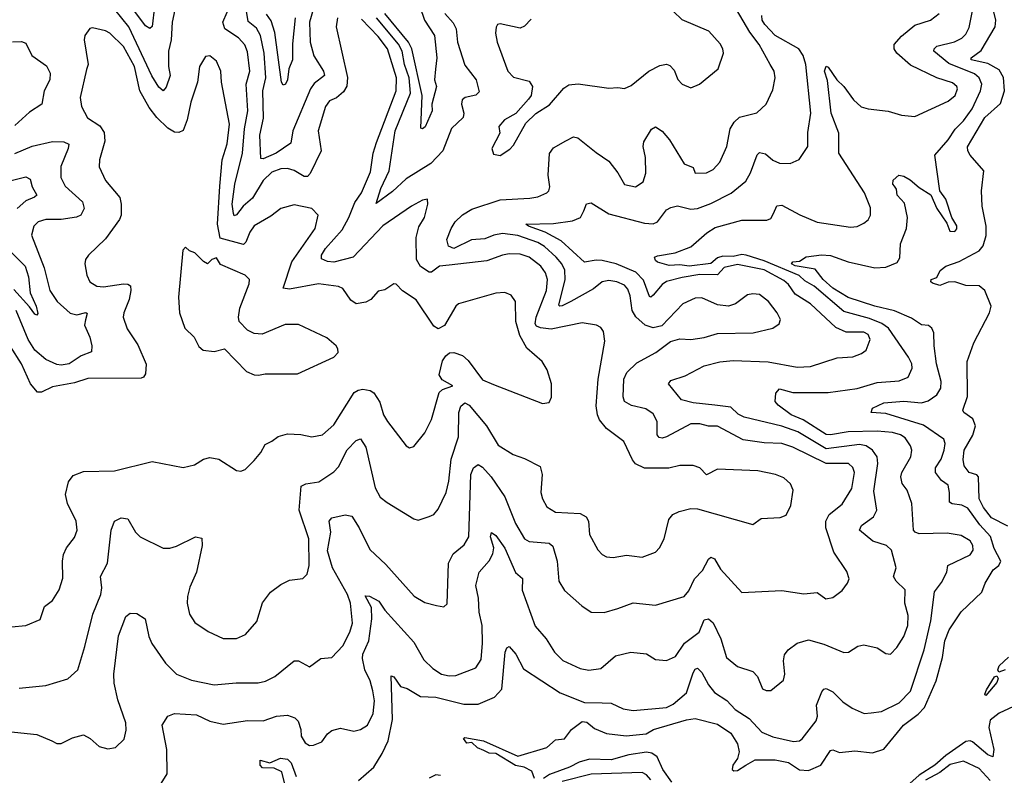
# Model space of a CAD drawing. Extents: x 1443846 to 1577407, y 839182 to 927291.
# Tile 463 of 535: x 1545127 to 1549569, y 909669 to 913076. Entities that reach past the tile are written whole.
import ezdxf

# ---------------------------------------------------------------- set-up
doc = ezdxf.new("R2010")
doc.units = 0

msp = doc.modelspace()

# ---------------------------------------------------------------- linework, layer by layer
at = {"layer": '0CON20XD'}
for points in [[(1545840, 913185), (1545814.7, 913065), (1545811, 912985), (1545799.2, 912935), (1545798.8, 912865), (1545805.9, 912825), (1545788, 912772), (1545775, 912755.8), (1545755, 912772.1), (1545723.7, 912823.7), (1545619.2, 913045), (1545492.5, 913202.5)], [(1545734.8, 913135.2), (1545724.6, 913045.4), (1545715, 913036.9), (1545695, 913048.9), (1545594.3, 913185)], [(1546913.3, 913195), (1546953.4, 913075), (1546998.4, 913005), (1547008.8, 912905), (1547002.9, 912852.9), (1546998.4, 912805), (1547008, 912775), (1546987.1, 912695), (1546987.4, 912665), (1546956.1, 912593.9), (1546945, 912584.2), (1546937, 912587), (1546942.9, 912735), (1546896.7, 912945), (1546881.4, 912975), (1546774.8, 913104.8)], [(1545272, 909825), (1545295, 909811.9), (1545315, 909813.1), (1545365, 909838.1), (1545415, 909851.1), (1545445, 909835.6), (1545485, 909798.6), (1545525, 909788.1), (1545558.8, 909795), (1545598.7, 909831.3), (1545607.9, 909872.1), (1545605.6, 909905), (1545569.3, 910009.3), (1545552.9, 910085), (1545551.6, 910125), (1545572.4, 910297.6), (1545605.3, 910384.7), (1545625, 910400.9), (1545655, 910399.4), (1545693.8, 910375), (1545709.7, 910295), (1545722.8, 910262.8), (1545784.2, 910175), (1545835, 910124.5), (1545902.7, 910097.3), (1546005, 910077.3), (1546104, 910086), (1546203.3, 910086.7), (1546236.4, 910093.6), (1546278, 910115), (1546365, 910185.7), (1546385, 910185.6), (1546435, 910158.6), (1546485, 910195.7), (1546535, 910200.8), (1546585, 910252.5), (1546617.2, 910315), (1546628.1, 910355), (1546620.2, 910445), (1546605.5, 910485), (1546537.8, 910605), (1546515, 910681.2), (1546530.3, 910765), (1546523.1, 910815), (1546535, 910830), (1546595, 910842.9), (1546625, 910838), (1546659.2, 910785), (1546706.6, 910686.6), (1546779.3, 910619.3), (1546907.2, 910477.2), (1546955, 910448.1), (1547007.5, 910435), (1547041.2, 910428.8), (1547055, 910442.5), (1547061.8, 910625), (1547082.8, 910667.2), (1547132.4, 910707.6), (1547153.8, 910745), (1547161.8, 911025), (1547175, 911055.8), (1547195, 911070), (1547215, 911057.8), (1547254.6, 911015), (1547315.5, 910925), (1547363.4, 910805), (1547404.5, 910735), (1547425, 910723.1), (1547515, 910715.4), (1547532.7, 910702.7), (1547551.5, 910635), (1547559.4, 910545), (1547585, 910502.5), (1547662.6, 910432.6), (1547705, 910404.2), (1547763.2, 910403.2), (1547825, 910421.2), (1547895, 910447.3), (1547995, 910436.5), (1548124, 910476), (1548145, 910500.6), (1548172, 910555), (1548207.7, 910592.3), (1548235, 910644.3), (1548245, 910652.2), (1548261.1, 910645), (1548288.9, 910598.9), (1548385, 910493.8), (1548565, 910502.5), (1548665, 910487.1), (1548725, 910492.9), (1548764.4, 910464.4), (1548795, 910471.4), (1548837, 910503), (1548862, 910535), (1548869.2, 910555), (1548857.8, 910587.8), (1548800.4, 910675), (1548764, 910785), (1548763.2, 910815), (1548779.5, 910845), (1548837.6, 910892.4), (1548881.7, 910961.7), (1548892.4, 911035), (1548885, 911056.9), (1548865.7, 911075), (1548765, 911075.8), (1548615, 911148.4), (1548565, 911165.8), (1548485, 911168.4), (1548391.1, 911181.1), (1548275, 911243.3), (1548235, 911242.7), (1548195, 911254), (1548155, 911254), (1548045, 911195.3), (1548025, 911188.8), (1548011.9, 911191.9), (1548003.6, 911205), (1548003.1, 911265), (1547985, 911299.4), (1547951.9, 911321.9), (1547886.7, 911336.7), (1547855.4, 911355.4), (1547850, 911375), (1547852.4, 911455), (1547866.1, 911485), (1547911.3, 911528.7), (1547997.5, 911575), (1548063.3, 911625), (1548105, 911637.8), (1548155.5, 911634.5), (1548215, 911643.5), (1548275, 911661.5), (1548435.4, 911664.6), (1548524.5, 911685.5), (1548553.8, 911705), (1548560, 911725), (1548544.3, 911755), (1548504.4, 911805), (1548465, 911837.8), (1548435, 911840.6), (1548410, 911835), (1548356.2, 911795), (1548325, 911784.5), (1548275, 911790), (1548205, 911821.9), (1548175, 911821.1), (1548119.2, 911795), (1548024.6, 911695.4), (1547985, 911686.7), (1547948.6, 911698.6), (1547906.1, 911736.1), (1547889.6, 911765), (1547881, 911831), (1547871, 911861), (1547855, 911878.8), (1547820.8, 911895), (1547785, 911899.7), (1547755, 911894.6), (1547715, 911862.8), (1547614, 911806), (1547575, 911785.4), (1547564.1, 911784.1), (1547559.7, 911789.7), (1547588.4, 911905), (1547586.7, 911946.7), (1547572.9, 911975), (1547547.1, 912005), (1547495, 912053.1), (1547465, 912072.1), (1547375, 912103.2), (1547305, 912111.7), (1547265.5, 912104.5), (1547225, 912088.1), (1547165, 912083.2), (1547085, 912044.5), (1547061.8, 912055), (1547054.5, 912085), (1547072.9, 912135), (1547091.5, 912165), (1547125, 912196), (1547167.5, 912222.5), (1547295, 912264.7), (1547428.8, 912271.2), (1547465, 912278.2), (1547505, 912295.6), (1547514.4, 912305), (1547518, 912322), (1547511.8, 912375), (1547517.1, 912472.9), (1547535, 912499.1), (1547590.4, 912529.6), (1547625, 912548.6), (1547645, 912543.8), (1547727.1, 912477.1), (1547785, 912438.8), (1547825.4, 912385.4), (1547855, 912332.5), (1547905, 912323.1), (1547940, 912345), (1547952.2, 912385), (1547950.4, 912455), (1547939.1, 912505), (1547942.5, 912525), (1547977.8, 912582.2), (1547995, 912592.9), (1548025, 912573.3), (1548058.9, 912535), (1548125, 912425.7), (1548165, 912410), (1548175, 912384), (1548225, 912385.6), (1548255, 912400.6), (1548285.4, 912434.6), (1548316.7, 912505), (1548331.8, 912585), (1548350, 912615), (1548375, 912636.9), (1548453, 912657), (1548494.6, 912695.4), (1548525, 912760), (1548535.5, 912814.5), (1548530.6, 912845), (1548513.3, 912875), (1548463.1, 912965), (1548420.7, 913020.7), (1548345, 913148.5)], [(1546560.8, 913085), (1546555.4, 913045), (1546606.3, 912816.3), (1546602.8, 912777.2), (1546588.3, 912751.7), (1546556.1, 912723.9), (1546525, 912710), (1546506.2, 912685), (1546473.1, 912575), (1546486.6, 912485), (1546437.3, 912382.7), (1546425, 912369.6), (1546410.9, 912369.1), (1546365, 912396.5), (1546335.2, 912405.2), (1546305, 912403.5), (1546265, 912389.3), (1546225, 912351.1), (1546177.8, 912272.2), (1546135.8, 912235), (1546105, 912196.5), (1546095, 912192.5), (1546091.7, 912201.8), (1546086.2, 912245), (1546097.6, 912335), (1546132.3, 912475), (1546140.8, 912585), (1546155.6, 912665), (1546149.5, 912785), (1546165.2, 912845), (1546155, 912931.2), (1546142.6, 912962.6), (1546113.8, 912995), (1546052.7, 913035), (1546043.4, 913065), (1546083.3, 913155)], [(1546453.3, 913126.7), (1546435.2, 913065), (1546437.4, 912975), (1546453.8, 912913.8), (1546497.5, 912845), (1546502, 912825), (1546455, 912788.4), (1546438.8, 912765), (1546359.7, 912575), (1546350.4, 912519.6), (1546283.5, 912475), (1546225, 912448.5), (1546215, 912450), (1546210.5, 912555), (1546227.7, 912632.3), (1546224.1, 912755), (1546237.1, 912815), (1546229.8, 912925), (1546213.7, 913005), (1546195, 913037.6), (1546157.8, 913067.8), (1546149.6, 913115)], [(1547450, 909655), (1547437.5, 909687.5), (1547402.5, 909705), (1547363.4, 909713.4), (1547275, 909766.9), (1547245, 909769.4), (1547220.4, 909780.4), (1547192.4, 909792.4), (1547166.2, 909816.2), (1547145, 909814.3), (1547128.8, 909835), (1547135, 909840), (1547220, 909825), (1547375, 909755.7), (1547505, 909794.6), (1547545, 909828.6), (1547585, 909833.8), (1547616, 909875), (1547665, 909911.8), (1547685, 909908.2), (1547719.8, 909879.8), (1547775, 909857.3), (1547863, 909847), (1547954, 909856), (1547986, 909875), (1548135, 909918.7), (1548175, 909924.6), (1548275, 909899.6), (1548335, 909858.5), (1548365, 909810.6), (1548373.2, 909775), (1548364.8, 909745.2), (1548344.3, 909715), (1548340.7, 909695), (1548348.8, 909688.8), (1548365, 909691.2), (1548403.2, 909715), (1548445, 909738.9), (1548535, 909739.5), (1548595, 909727), (1548645, 909693.3), (1548685, 909690.5), (1548741.1, 909715), (1548785, 909780.6), (1548795, 909784.4), (1548825, 909771.6), (1548895, 909779.7), (1548975, 909770.3), (1549025, 909786.9), (1549113.6, 909895), (1549180, 909945), (1549208.9, 909975), (1549261.1, 910095), (1549289.5, 910200.5), (1549300, 910275), (1549320, 910325), (1549375, 910405.5), (1549468.2, 910495), (1549483.2, 910535), (1549519.1, 910595), (1549543.5, 910615), (1549552.9, 910635), (1549522.4, 910692.4), (1549506.2, 910746.2), (1549458.1, 910798.1), (1549405, 910873.1), (1549377, 910887), (1549333.3, 910893.3), (1549320.9, 910900.9), (1549321.6, 910945), (1549315, 910978), (1549285, 910998.1), (1549259.1, 911035), (1549259.1, 911055), (1549284.7, 911095), (1549298.2, 911135), (1549302.5, 911165), (1549295.6, 911185), (1549205, 911248.3), (1549035, 911300.3), (1548968.8, 911305), (1548974.2, 911325), (1549025, 911348.8), (1549115, 911355.6), (1549195, 911348.7), (1549225, 911357.6), (1549264.6, 911385), (1549281.8, 911415), (1549283.8, 911445), (1549263.2, 911525), (1549253.1, 911605), (1549250.6, 911665), (1549242, 911685), (1549227.1, 911697.1), (1549195, 911700.9), (1549150.7, 911730.7), (1549074.2, 911764.2), (1548984.7, 911785.3), (1548865, 911823.2), (1548795, 911865.2), (1548751.6, 911905), (1548715, 911950.8), (1548625, 911966.9), (1548609.4, 911975), (1548615, 911984), (1548645, 911988.2), (1548675, 912007.5), (1548743.8, 912016.2), (1548785, 912012.5), (1548864.4, 911984.4), (1548985, 911957.4), (1549035, 911960), (1549085, 911981.1), (1549097.6, 912002.4), (1549100.3, 912065), (1549127.2, 912135), (1549131.9, 912185), (1549118.5, 912248.5), (1549085.5, 912285), (1549082.2, 912312.2), (1549074, 912325), (1549065.8, 912335), (1549067, 912353), (1549092.5, 912375), (1549115, 912371.4), (1549144, 912355), (1549185, 912319.4), (1549237.1, 912287.1), (1549264.5, 912225), (1549309.3, 912159.3), (1549323.1, 912123.1), (1549345, 912121.4), (1549355, 912133.3), (1549355, 912146.7), (1549332, 912185), (1549305, 912266.7), (1549277.5, 912305), (1549255.4, 912465), (1549315, 912534.6), (1549347.4, 912582.6), (1549385, 912620.3), (1549423.3, 912675), (1549462.2, 912755), (1549467.6, 912785), (1549455, 912814.6), (1549435, 912832), (1549318.9, 912878.9), (1549251.3, 912935), (1549252, 912945), (1549265, 912956.6), (1549343.7, 912976.3), (1549376.6, 912993.4), (1549395, 913010.6), (1549410.9, 913040.9), (1549428.1, 913131.9)], [(1549585, 910792), (1549510.7, 910830.7), (1549475, 910876), (1549455.5, 910915), (1549451.9, 911015), (1549444.4, 911024.4), (1549410, 911035), (1549387.8, 911065), (1549383.1, 911093.1), (1549387.1, 911135), (1549426.7, 911203.3), (1549438.4, 911245), (1549426.9, 911276.9), (1549385.7, 911305), (1549382, 911315), (1549403.3, 911376.8), (1549401.1, 911535), (1549431.3, 911618.7), (1549502.7, 911755), (1549509.1, 911785), (1549480.8, 911855), (1549455.7, 911875.7), (1549395, 911877.7), (1549345, 911893.8), (1549315, 911892.3), (1549278.3, 911878.3), (1549245, 911888.9), (1549237.1, 911895), (1549238.8, 911905), (1549265, 911914.4), (1549280, 911945), (1549304.5, 911965.5), (1549364.7, 911985.3), (1549456, 912034), (1549472.8, 912057.2), (1549486.5, 912103.5), (1549486.5, 912145), (1549469.3, 912235), (1549466.4, 912305), (1549476.5, 912395), (1549415.3, 912465.3), (1549404.6, 912485), (1549403.1, 912503.1), (1549481, 912635), (1549551, 912699), (1549569.7, 912755), (1549565.4, 912815.4), (1549545, 912850.7), (1549495, 912879.1), (1549419.2, 912895), (1549420, 912905), (1549465, 912936.8), (1549528.1, 913045), (1549530, 913075), (1549511.3, 913155)], [(1546370.6, 913085), (1546358.2, 912968.2), (1546358.2, 912895), (1546341.8, 912855), (1546335.3, 912805), (1546326.4, 912785), (1546315, 912780.6), (1546308.8, 912795), (1546278.5, 913018.5), (1546261.7, 913071.7), (1546241.2, 913101.2)], [(1546655, 909645.8), (1546725, 909705.5), (1546762, 909768), (1546789.3, 909825), (1546808.9, 909921.1), (1546802.6, 910117.4), (1546815, 910112.5), (1546845, 910070), (1546875, 910060), (1546934.8, 910024.8), (1547005, 910021.5), (1547130.1, 909990.1), (1547195, 909989.2), (1547269.3, 910020.7), (1547302.2, 910057.8), (1547316.5, 910225), (1547325, 910244.5), (1547335, 910249.1), (1547365.2, 910215.2), (1547399.8, 910149.8), (1547565, 910040.4), (1547675, 909996.9), (1547754.1, 909995.9), (1547795, 909994.6), (1547849.1, 909969.1), (1547895, 909961.8), (1548045.4, 909975.4), (1548075, 909990.3), (1548135, 910040.4), (1548165, 910130.6), (1548175, 910147.5), (1548185, 910151.8), (1548205, 910132.9), (1548235, 910077.1), (1548262.1, 910042.1), (1548316.9, 910006.9), (1548354.5, 909965), (1548418.2, 909925), (1548475, 909863.6), (1548525, 909842.1), (1548618.5, 909821.5), (1548645, 909824.2), (1548656.6, 909833.4), (1548720, 909915), (1548725.5, 909935), (1548721.1, 909985), (1548745.8, 910045), (1548755, 910058), (1548765, 910060.8), (1548796, 910045), (1548839.7, 909999.7), (1548882.1, 909972.1), (1548937.3, 909947.3), (1548968.7, 909951.3), (1549015, 909956.5), (1549095, 909995.4), (1549145, 910048.2), (1549206.7, 910235), (1549236.7, 910365), (1549253.4, 910496.6), (1549285, 910538), (1549308.9, 910585), (1549314.4, 910615), (1549415, 910663.8), (1549428.5, 910685), (1549426.4, 910705), (1549415, 910725.6), (1549375, 910751.1), (1549310.6, 910760.6), (1549185, 910758.2), (1549166.5, 910765), (1549158.7, 910775), (1549151.5, 910895), (1549130, 910955), (1549107.5, 910985), (1549102.2, 911015), (1549106.2, 911035), (1549147.1, 911105), (1549151.5, 911135), (1549146.4, 911155), (1549121.1, 911191.1), (1549100, 911205), (1549065, 911214.3), (1548995, 911221.3), (1548865, 911218.1), (1548785, 911203.8), (1548765, 911205.6), (1548661.9, 911271.9), (1548607.5, 911295), (1548548.3, 911338.3), (1548535.9, 911355), (1548538.1, 911391.9), (1548555, 911412.4), (1548615, 911395.2), (1548775, 911395.7), (1548905, 911413.8), (1548995, 911440.3), (1549095, 911447.3), (1549135.9, 911464.1), (1549153.1, 911505), (1549151.5, 911525), (1549137.1, 911555), (1549046.6, 911685), (1549016.7, 911706.7), (1548960.5, 911729.5), (1548845, 911760), (1548710.5, 911875), (1548668.8, 911898.8), (1548642.8, 911922.8), (1548485, 911989), (1548405, 912014.9), (1548385, 912017.7), (1548345, 912008), (1548299.2, 912010.8), (1548275, 912002.2), (1548245, 911977.3), (1548147.5, 911965), (1548105, 911970.9), (1548057.4, 911967.4), (1548005, 911982.3), (1547995, 911990.6), (1547991.5, 912005), (1548005, 912011.8), (1548084.4, 912025.6), (1548155, 912051.8), (1548226.5, 912115), (1548265, 912138.6), (1548385, 912172.5), (1548497.5, 912172.5), (1548515, 912180.6), (1548528, 912202), (1548543.4, 912236.6), (1548565, 912240.5), (1548646.4, 912196.4), (1548725, 912163.6), (1548875, 912141.4), (1548905, 912144.2), (1548935, 912159.2), (1548955, 912174), (1548965.7, 912195), (1548965, 912227.5), (1548938.9, 912295), (1548821.9, 912475), (1548823, 912565), (1548787.6, 912655), (1548771.7, 912801.7), (1548758.4, 912845), (1548765, 912866.9), (1548775, 912861.9), (1548812.7, 912805), (1548845, 912775.6), (1548888.9, 912715), (1548923.8, 912683.8), (1548955, 912674.4), (1549045, 912664.4), (1549105.5, 912645.5), (1549165, 912640.5), (1549315, 912709.6), (1549347.1, 912735), (1549358.4, 912765), (1549355, 912775.5), (1549335, 912792), (1549264.8, 912814.8), (1549145, 912871.5), (1549084.6, 912925), (1549072.5, 912945), (1549071.9, 912965), (1549105, 913002.5), (1549165, 913051.9), (1549236.2, 913075), (1549275, 913104.2)], [(1547044.8, 913104.8), (1547082.6, 913062.6), (1547096.5, 913035), (1547102.8, 912975), (1547135, 912870.8), (1547187.1, 912805), (1547199.2, 912750.8), (1547185, 912736.2), (1547136.2, 912725), (1547123.5, 912715), (1547119.6, 912695), (1547130.9, 912655), (1547128, 912635), (1547075, 912585.6), (1547036.7, 912485), (1546981.8, 912428.2), (1546870.5, 912359.5), (1546808.2, 912301.8), (1546735, 912247.5), (1546756.7, 912315), (1546793.8, 912395), (1546820.3, 912575), (1546889.4, 912745), (1546883.7, 912815), (1546863.6, 912875), (1546852.8, 912935), (1546836, 912966), (1546737.4, 913085)], [(1547295, 912463.3), (1547337.9, 912492.1), (1547355, 912511.2), (1547410.2, 912609.8), (1547455, 912654), (1547517.4, 912692.6), (1547582.4, 912767.6), (1547605, 912782.9), (1547646.7, 912786.7), (1547785, 912767.5), (1547825, 912770.8), (1547855, 912766), (1547885, 912779.2), (1547966, 912845), (1548015, 912870.5), (1548045, 912875.6), (1548059.8, 912869.8), (1548079.1, 912849.1), (1548096.6, 912806.6), (1548115, 912786), (1548155, 912769.2), (1548194.3, 912785.7), (1548278.8, 912855), (1548301.9, 912925), (1548299.4, 912945), (1548287.2, 912967.2), (1548236, 913025), (1548116.4, 913076.4), (1548075, 913114.3)], [(1548045, 910186), (1548085.4, 910204.6), (1548125.5, 910265), (1548192.1, 910315), (1548215, 910370), (1548235, 910374.1), (1548255, 910356.2), (1548290.8, 910285), (1548315, 910200.8), (1548365, 910160), (1548435, 910137.1), (1548455, 910113.8), (1548478.8, 910058.8), (1548495, 910050.8), (1548515, 910050.8), (1548572.4, 910097.6), (1548579.5, 910125), (1548572.7, 910185), (1548577.8, 910212.2), (1548594.3, 910235), (1548635, 910265.5), (1548685, 910279.5), (1548755, 910260.8), (1548845, 910223.1), (1548865.5, 910224.5), (1548908.7, 910251.3), (1548935, 910257.8), (1548995, 910244.5), (1549035, 910218.9), (1549055, 910215.6), (1549084.4, 910245), (1549115, 910294.2), (1549134.1, 910345), (1549135, 910390), (1549119.6, 910445), (1549122, 910505), (1549080.9, 910545), (1549068.7, 910565), (1549081.1, 910605), (1549060.5, 910685), (1549038.1, 910705), (1548975.5, 910725.5), (1548915.6, 910775), (1548924.5, 910795), (1548978.8, 910835), (1548993.1, 910865), (1548980.6, 910950.6), (1548997.9, 911075), (1548994.7, 911105), (1548974.7, 911135), (1548945.5, 911155), (1548915, 911160.6), (1548765, 911141), (1548638, 911218), (1548565, 911244.1), (1548395, 911283.9), (1548368.1, 911298.1), (1548335, 911329.5), (1548262.4, 911337.6), (1548165, 911348.1), (1548112.5, 911362.5), (1548054.5, 911435), (1548065, 911450), (1548129.8, 911470.2), (1548215, 911514.8), (1548285, 911534), (1548345, 911539.6), (1548503.5, 911533.5), (1548635, 911510), (1548695, 911512.9), (1548815, 911551.5), (1548885, 911556.7), (1548925, 911571.1), (1548945, 911586.2), (1548964.5, 911635), (1548955, 911656.5), (1548935, 911666.7), (1548855, 911667.3), (1548809, 911689), (1548695, 911795.8), (1548625, 911838.9), (1548595, 911882.9), (1548575, 911900.4), (1548485, 911949), (1548365, 911972.4), (1548305, 911959.4), (1548274.5, 911925.5), (1548195, 911926.9), (1548115.4, 911914.6), (1548045, 911896), (1548025, 911882.2), (1547985, 911833.8), (1547975, 911825.5), (1547967.7, 911827.7), (1547941.2, 911901.2), (1547907.3, 911937.3), (1547817.5, 911975), (1547755, 911991.2), (1547727.4, 911992.6), (1547675, 911982.9), (1547569.2, 912079.2), (1547497.8, 912117.8), (1547422, 912145), (1547410, 912155), (1547535, 912156.7), (1547620.9, 912169.1), (1547657.5, 912185), (1547671.5, 912215), (1547683.7, 912246.3), (1547705, 912251.1), (1547785, 912201.2), (1547945, 912158.2), (1547985, 912156.4), (1548005, 912165.6), (1548045, 912218.9), (1548065, 912230), (1548095, 912237.3), (1548155, 912222.1), (1548185, 912225.4), (1548245, 912247.5), (1548336.5, 912293.5), (1548402.4, 912347.6), (1548424, 912386), (1548453.5, 912466.5), (1548465, 912477.7), (1548491.4, 912471.4), (1548525, 912443.3), (1548555, 912430), (1548602.4, 912427.6), (1548643.6, 912446.4), (1548683.3, 912505), (1548683, 912567), (1548696.8, 912655), (1548673.6, 912875), (1548661, 912915), (1548641.6, 912945), (1548535, 913004.8), (1548488.8, 913055), (1548477.3, 913075), (1548475.4, 913095)], [(1545090.8, 910339.2), (1545155, 910344.3), (1545219.1, 910370.9), (1545239.5, 910430.5), (1545275, 910457.5), (1545305.5, 910505), (1545322, 910558), (1545319.6, 910635), (1545325.4, 910664.6), (1545338.6, 910695), (1545375, 910741.2), (1545386.9, 910775), (1545381.9, 910815), (1545342.7, 910895), (1545334.5, 910935), (1545347.7, 910992.3), (1545368.6, 911021.4), (1545415, 911039.1), (1545555, 911042.7), (1545725, 911084.4), (1545865, 911057.1), (1545915, 911068.6), (1545956.7, 911095), (1545985, 911101.4), (1546025, 911094), (1546105, 911043.3), (1546125, 911040), (1546145, 911047.5), (1546185, 911088.8), (1546215, 911124), (1546235, 911160.8), (1546264.5, 911175.5), (1546292.5, 911197.5), (1546335, 911208.2), (1546395.6, 911205.6), (1546445, 911195.6), (1546493.8, 911205), (1546545, 911249.4), (1546636.4, 911395), (1546653.6, 911406.4), (1546675, 911409.8), (1546708.6, 911405), (1546725, 911394.5), (1546751.4, 911351.4), (1546768.9, 911295), (1546785.7, 911265), (1546871.2, 911155), (1546885, 911146.2), (1546905, 911152), (1546955, 911213.8), (1546985, 911273.8), (1547020, 911395), (1547035, 911408.2), (1547081.2, 911425), (1547032.3, 911452.3), (1547018.8, 911475), (1547035, 911537.5), (1547048.8, 911561.2), (1547066.4, 911573.6), (1547085, 911575.5), (1547125, 911561.8), (1547149.9, 911539.9), (1547215, 911452.9), (1547265, 911431.5), (1547485, 911345.7), (1547515, 911350), (1547526.1, 911373.9), (1547526, 911435), (1547507, 911497), (1547483.8, 911535), (1547414.4, 911595), (1547383, 911653), (1547364.7, 911715), (1547363.5, 911805), (1547344.6, 911834.6), (1547315, 911845.5), (1547275, 911843.5), (1547106.2, 911795), (1547094.6, 911785), (1547042.8, 911697.2), (1547015, 911682.9), (1546994.7, 911694.7), (1546915, 911813.1), (1546854, 911854), (1546825, 911884.2), (1546815, 911885.6), (1546775, 911857.5), (1546745, 911852.9), (1546711.5, 911815), (1546688, 911802), (1546645, 911795.4), (1546621.2, 911811.2), (1546585, 911864.4), (1546565, 911872.9), (1546475, 911884.8), (1546345, 911861.3), (1546316.2, 911866.2), (1546355.3, 911985), (1546460, 912135), (1546474.2, 912195), (1546444.5, 912224.5), (1546365, 912241.5), (1546305, 912225.6), (1546259.5, 912190.5), (1546185, 912146.7), (1546165, 912118.1), (1546147.2, 912072.8), (1546136.8, 912063.2), (1546031.2, 912091.2), (1546020, 912155), (1546029.4, 912325), (1546040.5, 912445), (1546063, 912517), (1546073.7, 912605), (1546037.9, 912795), (1546034.4, 912845), (1546015, 912890), (1545985, 912914.2), (1545965, 912911.2), (1545938.1, 912865), (1545928.9, 912795), (1545898.5, 912705), (1545883.1, 912625), (1545865, 912577.5), (1545845, 912567.1), (1545825, 912568.9), (1545795, 912588), (1545745.5, 912635.5), (1545711, 912681), (1545668.9, 912755), (1545645.2, 912865), (1545595, 912955.4), (1545534.2, 913015), (1545515, 913025.6), (1545455, 913040), (1545442.9, 913037.1), (1545421.2, 913005), (1545418, 912985), (1545435.6, 912875), (1545428.7, 912851.3), (1545400.5, 912725), (1545405.5, 912685.5), (1545433.3, 912633.3), (1545488, 912598), (1545508.1, 912568.1), (1545511.9, 912528.1), (1545487.5, 912445), (1545485, 912412.5), (1545515, 912350.8), (1545578.5, 912275), (1545585.6, 912245), (1545584.4, 912195), (1545576.9, 912175), (1545515, 912088.6), (1545438, 912015), (1545424.2, 911995), (1545420.8, 911975), (1545430, 911925), (1545443.6, 911893.6), (1545475, 911874.4), (1545505, 911872.1), (1545595.6, 911885.6), (1545615, 911884.2), (1545626.7, 911876.7), (1545628.5, 911855), (1545620.4, 911815), (1545596.7, 911755), (1545594.4, 911735), (1545612.6, 911682.6), (1545660.6, 911610.6), (1545697.2, 911522.8), (1545695, 911480), (1545685.4, 911464.6), (1545675, 911460), (1545435, 911458.4), (1545375, 911439.5), (1545275, 911420.6), (1545225, 911396.2), (1545206.8, 911396.8), (1545176.2, 911435), (1545135.3, 911525), (1545085, 911603.3)], [(1546145.4, 910304.6), (1546197, 910363), (1546222.8, 910447.2), (1546258, 910495), (1546305, 910530), (1546345, 910548.8), (1546405, 910556.2), (1546424.3, 910575.7), (1546432.7, 910615), (1546431.9, 910735), (1546387.3, 910865), (1546396.8, 910973.2), (1546417.3, 910982.7), (1546477.3, 910992.7), (1546545, 911037.7), (1546565, 911060.5), (1546605, 911136.5), (1546645, 911179.4), (1546665, 911185.8), (1546688.8, 911148.8), (1546731.5, 910965), (1546754, 910924), (1546785, 910898.9), (1546905, 910825.8), (1546925, 910820), (1546975, 910835.7), (1546995, 910845.8), (1547015, 910869.2), (1547050.9, 910945), (1547063.1, 910995), (1547073.2, 911095), (1547107.1, 911195), (1547107.8, 911305), (1547116.7, 911333.3), (1547135, 911348.2), (1547155, 911337.5), (1547233.6, 911245), (1547285, 911158.2), (1547354, 911115), (1547405, 911097.8), (1547475, 911061.2), (1547483.5, 911025), (1547478.5, 910945), (1547485.6, 910915), (1547505, 910880), (1547545, 910855.6), (1547655, 910849.1), (1547682.5, 910835), (1547693.5, 910815), (1547697.7, 910755), (1547735.5, 910685.5), (1547755, 910664.2), (1547775, 910654.2), (1547805, 910651.4), (1547865, 910661.4), (1547888.3, 910658.3), (1547935, 910652.5), (1547996, 910675), (1548014, 910695), (1548033.8, 910735), (1548055, 910822.5), (1548073.3, 910845), (1548101.4, 910858.6), (1548155, 910871.9), (1548185, 910871.2), (1548435, 910800), (1548472.7, 910827.3), (1548558.2, 910831.8), (1548585, 910842), (1548605.6, 910885), (1548617.1, 910955), (1548605, 910984), (1548575, 911010.6), (1548536.1, 911026.1), (1548457.3, 911042.7), (1548275, 911049.4), (1548225, 911023.6), (1548195.4, 911055.4), (1548165, 911065.6), (1548105, 911065.6), (1548056.2, 911053.8), (1547945, 911053.4), (1547905, 911073.4), (1547891.2, 911091.2), (1547853.1, 911175), (1547775, 911233.1), (1547742.3, 911272.3), (1547734.3, 911294.3), (1547727.1, 911335), (1547736.7, 911455), (1547767.3, 911627.3), (1547760.5, 911670.5), (1547748.3, 911688.3), (1547729.1, 911699.1), (1547665, 911709.5), (1547525, 911681), (1547476.8, 911686.8), (1547459.1, 911695), (1547453.2, 911705), (1547456.6, 911735), (1547503, 911855), (1547507.6, 911905), (1547498.4, 911935), (1547478.8, 911965), (1547425, 912006.2), (1547385, 912019.5), (1547335, 912020.6), (1547305, 912015.3), (1547235, 911988.9), (1547065, 911969.7), (1547021.2, 911965), (1546985, 911937.5), (1546975, 911938.1), (1546935, 911963.3), (1546917.2, 911995), (1546915.8, 912094.2), (1546927, 912143), (1546953.6, 912185), (1546968.8, 912245), (1546967.5, 912267.5), (1546945, 912262), (1546894.7, 912235.3), (1546765, 912147.5), (1546632, 912005), (1546545, 911982.9), (1546515, 911985.6), (1546488.6, 911998.6), (1546489.4, 912015), (1546506.9, 912045), (1546581.4, 912128.6), (1546612.5, 912185), (1546638.3, 912251.7), (1546668.4, 912295), (1546709.7, 912390.3), (1546722.1, 912475), (1546736.6, 912523.4), (1546825.9, 912755), (1546826.6, 912815), (1546785.9, 912945), (1546745, 913000.9), (1546669.4, 913079.4)], [(1547435, 913078.8), (1547405, 913046.9), (1547385, 913038.9), (1547295, 913057.5), (1547283.3, 913055), (1547277.3, 913042.7), (1547274.2, 913015.8), (1547281.4, 912975), (1547328.6, 912845), (1547355, 912816.9), (1547425, 912798.6), (1547440.6, 912775), (1547434.4, 912735), (1547422.5, 912717.5), (1547365, 912653.8), (1547314.2, 912625), (1547288.8, 912595), (1547292.5, 912565), (1547257.5, 912495), (1547265, 912470), (1547295, 912463.3)], [(1545095, 912976.2), (1545135, 912978.5), (1545155, 912970.5), (1545181.5, 912915), (1545247.8, 912867.8), (1545264.2, 912835), (1545263.2, 912805), (1545237.3, 912755), (1545227.1, 912695), (1545171.3, 912658.7), (1545105, 912600)], [(1545105, 912473.6), (1545183.3, 912506.7), (1545275, 912527.8), (1545325.8, 912525.8), (1545349.2, 912515), (1545346.5, 912495), (1545312.7, 912415), (1545312.9, 912365), (1545332.1, 912325), (1545411.2, 912255), (1545417.5, 912225), (1545402.5, 912195), (1545383.6, 912186.4), (1545315, 912175.2), (1545244.7, 912175.3), (1545210.8, 912165), (1545190.5, 912145), (1545180.8, 912105), (1545238.2, 911958.2), (1545263.1, 911855), (1545296, 911805), (1545355, 911753.4), (1545385, 911745.8), (1545425, 911755.3), (1545431.1, 911751.1), (1545423.3, 911723.3), (1545419.2, 911699.2), (1545442.9, 911645), (1545452.2, 911605), (1545450.6, 911579.4), (1545405, 911560.8), (1545350, 911525), (1545315, 911518.6), (1545295, 911521.9), (1545245, 911544.7), (1545195, 911586.2), (1545165.7, 911635), (1545111, 911765)], [(1545015, 912332.6), (1545155, 912367.7), (1545175, 912358), (1545183, 912323), (1545204.2, 912285), (1545194.5, 912275.5), (1545155, 912260), (1545115.9, 912225)], [(1545071.7, 912045), (1545152, 911965), (1545167.4, 911917.4), (1545173.8, 911845), (1545201.3, 911785), (1545208.5, 911751.5), (1545205, 911744.4), (1545195, 911747.8), (1545172, 911782), (1545100, 911860.1)], [(1546205, 911474), (1546235, 911479.2), (1546380.5, 911479.5), (1546545, 911554.3), (1546564.2, 911575), (1546562.1, 911592.1), (1546555, 911606), (1546512.3, 911642.3), (1546385, 911702.5), (1546325, 911702), (1546221.7, 911658.3), (1546185, 911661.2), (1546155, 911676.2), (1546116.7, 911715), (1546113.8, 911735), (1546120.8, 911775), (1546162.5, 911885), (1546164, 911905), (1546145, 911924), (1546032.3, 911972.3), (1546015, 912003.1), (1545994.4, 911995), (1545975, 911976.2), (1545955.8, 911985.8), (1545917.5, 912025), (1545893.8, 912033.8), (1545875, 912050), (1545863.6, 912036.4), (1545844, 911825), (1545848, 911755), (1545872.5, 911685), (1545914.2, 911644.2), (1545935, 911603.3), (1545955, 911586.2), (1546005, 911580), (1546051.7, 911591.7), (1546149.7, 911489.7), (1546185, 911474.2), (1546205, 911474)], [(1545125, 910061.5), (1545245, 910073.3), (1545345, 910104.3), (1545390, 910145), (1545420.9, 910249.1), (1545456.8, 910395), (1545493.3, 910485), (1545497.5, 910515), (1545491.8, 910565), (1545523.8, 910625), (1545540, 910775), (1545555.5, 910814.5), (1545585, 910830.8), (1545615.5, 910825.5), (1545649.5, 910765), (1545671.1, 910745), (1545775, 910692.7), (1545805, 910692.9), (1545835, 910702.9), (1545920, 910745), (1545948.9, 910738.9), (1545950.6, 910705), (1545924.5, 910585), (1545895, 910516.7), (1545884.5, 910475), (1545883.1, 910445), (1545893.8, 910395), (1545917.7, 910357.7), (1545976.8, 910316.8), (1546045, 910286), (1546105, 910285.8), (1546145.4, 910304.6)], [(1545765, 909632.5), (1545792.5, 909675), (1545790.9, 909785), (1545770, 909895), (1545796.1, 909935), (1545825, 909947.5), (1545925, 909941.8), (1545985, 909913.1), (1546045, 909899.2), (1546155, 909915.5), (1546225, 909914.4), (1546285, 909936.4), (1546335, 909939.6), (1546368.5, 909928.5), (1546382.8, 909912.8), (1546395.6, 909875), (1546396.7, 909845), (1546414.3, 909815), (1546435, 909802.9), (1546452.5, 909805), (1546490.3, 909819.7), (1546515, 909856), (1546535, 909871.4), (1546575, 909881.4), (1546635, 909868.1), (1546664.5, 909875.5), (1546695.6, 909895), (1546722.3, 909947.7), (1546727.4, 910005), (1546720.4, 910050.4), (1546708, 910095), (1546684.7, 910145), (1546673.6, 910195), (1546675.8, 910215), (1546701.5, 910275), (1546715.6, 910374.4), (1546713.9, 910425), (1546685, 910478), (1546705, 910476.7), (1546746.7, 910455), (1546773.9, 910413.9), (1546905, 910269.4), (1546949.6, 910189.6), (1546990.6, 910150.6), (1547030, 910125), (1547065, 910117.9), (1547095, 910119.6), (1547185, 910153.3), (1547208.6, 910191.4), (1547215.2, 910264.8), (1547213.9, 910345), (1547199.8, 910405), (1547197.1, 910467.1), (1547185.2, 910525), (1547200.4, 910585), (1547245, 910635.6), (1547262, 910668), (1547265.8, 910695), (1547251.6, 910745), (1547255, 910764), (1547275, 910750.4), (1547315, 910692.7), (1547363.9, 910583.9), (1547396, 910556), (1547394.2, 910504.2), (1547452.1, 910342.1), (1547501.9, 910285), (1547539.5, 910225), (1547577.3, 910187.3), (1547655, 910150.4), (1547695, 910143.6), (1547748.8, 910151.2), (1547815, 910207.9), (1547883.7, 910223.7), (1547955, 910216.4), (1547995, 910191.4), (1548045, 910186)], [(1549573.1, 910145), (1549544.3, 910134.3), (1549539.5, 910145), (1549545, 910161.9), (1549587.6, 910202.4)], [(1549485, 910028.8), (1549480.8, 910035), (1549487.8, 910055), (1549525, 910112.9), (1549535, 910118), (1549540.9, 910105), (1549535, 910087.1), (1549485, 910028.8)], [(1549732.9, 910037.1), (1549545, 909949), (1549505, 909917.8), (1549499, 909885), (1549521.2, 909785), (1549517.1, 909752.9), (1549495, 909762), (1549425, 909820), (1549414.8, 909824.8), (1549395, 909821.7), (1549305, 909758.7), (1549255.9, 909714.1), (1549185, 909670), (1549115, 909607.6)], [(1545075, 909866.2), (1545205, 909853.6), (1545272, 909825)], [(1548068.6, 909638.6), (1548027.7, 909695), (1548003, 909753), (1547978.5, 909768.5), (1547955, 909774), (1547875, 909761), (1547795, 909738.1), (1547698.2, 909741.8), (1547651.7, 909728.3), (1547607.5, 909705), (1547517.7, 909672.3), (1547490, 909655)], [(1546321.3, 909635), (1546310, 909685), (1546275, 909701.8), (1546223.2, 909703.2), (1546212.3, 909715), (1546212.7, 909737.3), (1546255, 909725.4), (1546304.4, 909745.6), (1546335, 909741.8), (1546352.2, 909725), (1546374.1, 909664.1)], [(1549505, 909646.2), (1549455, 909699.3), (1549385, 909732.7), (1549325, 909717.5), (1549278.1, 909681.9), (1549213.3, 909646.7)], [(1547025, 909668.7), (1547005, 909670.6), (1546975, 909655.9)], [(1547975, 909647.9), (1547955, 909671.1), (1547935, 909682.2), (1547705, 909674.4), (1547575, 909641.5)]]:
    msp.add_lwpolyline(points, dxfattribs=at)

doc.saveas('drawing.dxf')
